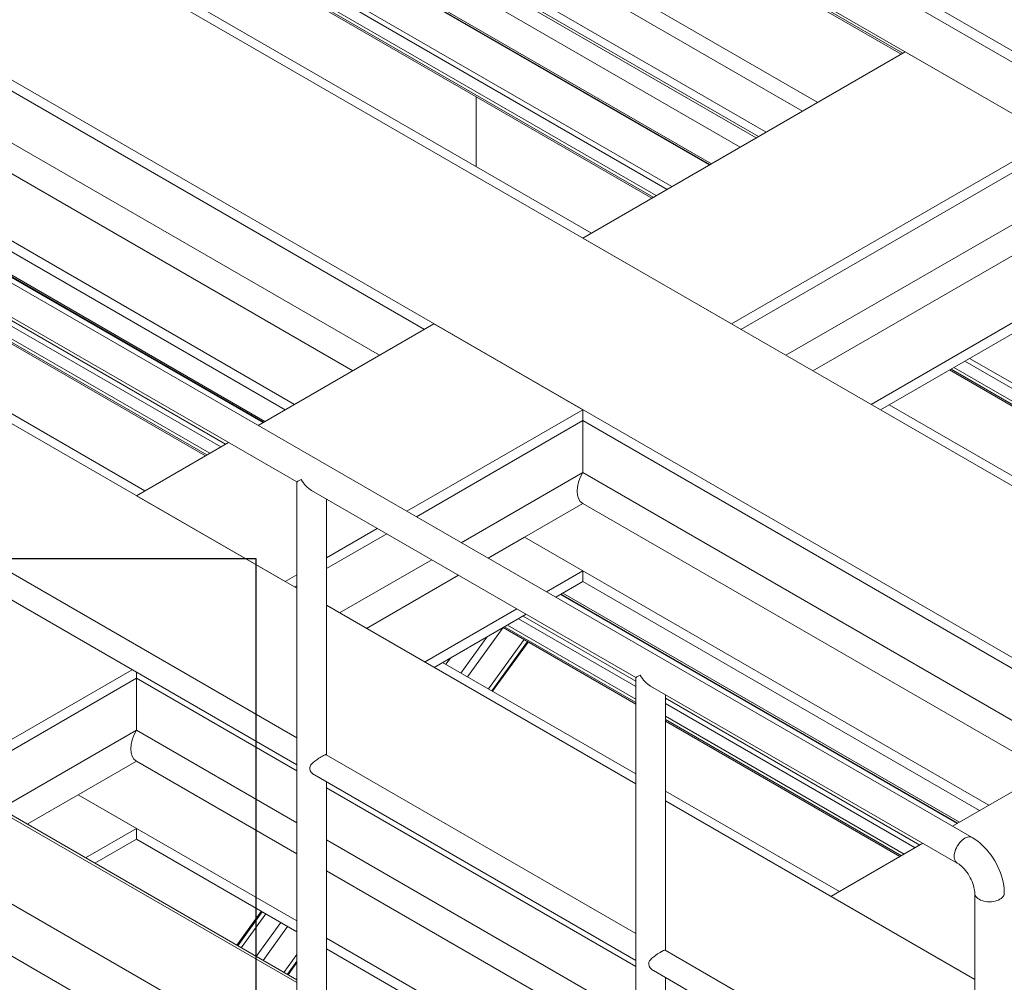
# Model space of a CAD drawing. Header units: millimetres. Extents: x 525 to 29324, y 175 to 20618.
# Tile 489 of 588: x 21657 to 23061, y 13502 to 14875. Entities that reach past the tile are written whole.
import ezdxf

# ---------------------------------------------------------------- set-up
doc = ezdxf.new("R2010")
doc.units = ezdxf.units.MM
doc.linetypes.add('SLD-Continua', pattern=[0])
doc.layers.add('COTAS', color=1, linetype='SLD-Continua')

msp = doc.modelspace()

# ---------------------------------------------------------------- linework, layer by layer
at = {"color": 7, "linetype": 'SLD-Continua', "lineweight": 18, "ltscale": 35}
for p, q in [((20352.8, 16399.8), (24054.2, 14263.5)), ((20352.8, 16399.8), (24054.2, 14263.5)), ((20352.8, 16399.8), (24054.2, 14263.5)), ((20352.8, 16399.8), (24054.2, 14263.5)), ((20352.8, 16399.8), (24054.2, 14263.5)), ((20352.8, 16399.8), (24054.2, 14263.5)), ((20352.8, 16399.8), (24054.2, 14263.5)), ((20352.8, 16399.8), (24054.2, 14263.5)), ((24040, 14255.4), (20338.7, 16391.6)), ((24040, 14255.4), (20338.7, 16391.6)), ((24040, 14255.4), (20338.7, 16391.6)), ((24040, 14255.4), (20338.7, 16391.6)), ((24040, 14255.4), (20338.7, 16391.6)), ((23976.4, 14218.7), (20275, 16354.9)), ((23976.4, 14218.7), (20275, 16354.9)), ((23976.4, 14218.7), (20275, 16354.9)), ((23976.4, 14218.7), (20275, 16354.9)), ((23976.4, 14218.7), (20275, 16354.9)), ((23616.2, 13896), (19815.4, 16089.6)), ((23616.2, 13896), (19815.4, 16089.6)), ((23616.2, 13896), (19815.4, 16089.6)), ((23616.2, 13896), (19815.4, 16089.6)), ((23616.2, 13896), (19815.4, 16089.6)), ((23262.7, 13855.2), (19603.3, 15967.2)), ((23262.7, 13855.2), (19603.3, 15967.2)), ((23262.7, 13855.2), (19603.3, 15967.2)), ((23262.7, 13855.2), (19603.3, 15967.2)), ((23262.7, 13855.2), (19603.3, 15967.2)), ((22916.3, 14826.7), (22141.8, 15273.7)), ((22916.3, 14826.7), (22141.8, 15273.7)), ((22916.3, 14826.7), (22141.8, 15273.7)), ((22916.3, 14826.7), (22141.8, 15273.7)), ((22916.3, 14826.7), (22141.8, 15273.7)), ((22141.8, 15271), (22914, 14825.4)), ((22141.8, 15271), (22914, 14825.4)), ((22141.8, 15271), (22914, 14825.4)), ((22141.8, 15271), (22914, 14825.4)), ((22141.8, 15271), (22914, 14825.4)), ((22795, 14756.7), (22105.2, 15154.8)), ((22795, 14756.7), (22105.2, 15154.8)), ((22795, 14756.7), (22105.2, 15154.8)), ((22795, 14756.7), (22105.2, 15154.8)), ((22795, 14756.7), (22105.2, 15154.8)), ((22773.3, 14744.2), (22195, 15078)), ((22773.3, 14744.2), (22195, 15078)), ((22773.3, 14744.2), (22195, 15078)), ((22773.3, 14744.2), (22195, 15078)), ((22773.3, 14744.2), (22195, 15078)), ((22710.6, 14708), (22141.8, 15036.3)), ((22710.6, 14708), (22141.8, 15036.3)), ((22710.6, 14708), (22141.8, 15036.3)), ((22710.6, 14708), (22141.8, 15036.3)), ((22710.6, 14708), (22141.8, 15036.3)), ((22721.4, 14714.2), (22147, 15045.8)), ((22721.4, 14714.2), (22147, 15045.8)), ((22721.4, 14714.2), (22147, 15045.8)), ((22721.4, 14714.2), (22147, 15045.8)), ((22721.4, 14714.2), (22147, 15045.8)), ((22684.3, 14692.8), (22118.8, 15019.3)), ((22684.3, 14692.8), (22118.8, 15019.3)), ((22684.3, 14692.8), (22118.8, 15019.3)), ((22684.3, 14692.8), (22118.8, 15019.3)), ((22684.3, 14692.8), (22118.8, 15019.3)), ((22707.3, 14706.1), (22141.8, 15032.5)), ((22707.3, 14706.1), (22141.8, 15032.5)), ((22707.3, 14706.1), (22141.8, 15032.5)), ((22707.3, 14706.1), (22141.8, 15032.5)), ((22707.3, 14706.1), (22141.8, 15032.5)), ((22074.8, 14993.9), (22640.3, 14667.4)), ((22074.8, 14993.9), (22640.3, 14667.4)), ((22074.8, 14993.9), (22640.3, 14667.4)), ((22074.8, 14993.9), (22640.3, 14667.4)), ((22074.8, 14993.9), (22640.3, 14667.4)), ((22641.2, 14668), (22075.7, 14994.4)), ((22641.2, 14668), (22075.7, 14994.4)), ((22641.2, 14668), (22075.7, 14994.4)), ((22641.2, 14668), (22075.7, 14994.4)), ((22641.2, 14668), (22075.7, 14994.4)), ((22643.3, 14669.2), (22077.8, 14995.6)), ((22643.3, 14669.2), (22077.8, 14995.6)), ((22643.3, 14669.2), (22077.8, 14995.6)), ((22643.3, 14669.2), (22077.8, 14995.6)), ((22643.3, 14669.2), (22077.8, 14995.6)), ((22586.9, 14636.6), (22021.3, 14963)), ((22586.9, 14636.6), (22021.3, 14963)), ((22586.9, 14636.6), (22021.3, 14963)), ((22586.9, 14636.6), (22021.3, 14963)), ((22586.9, 14636.6), (22021.3, 14963)), ((22564.6, 14623.7), (21999, 14950.1)), ((22564.6, 14623.7), (21999, 14950.1)), ((22564.6, 14623.7), (21999, 14950.1)), ((22564.6, 14623.7), (21999, 14950.1)), ((22564.6, 14623.7), (21999, 14950.1)), ((22580.2, 14632.7), (22014.7, 14959.2)), ((22580.2, 14632.7), (22014.7, 14959.2)), ((22580.2, 14632.7), (22014.7, 14959.2)), ((22580.2, 14632.7), (22014.7, 14959.2)), ((22580.2, 14632.7), (22014.7, 14959.2)), ((22558.4, 14620.2), (21992.9, 14946.6)), ((22558.4, 14620.2), (21992.9, 14946.6)), ((22558.4, 14620.2), (21992.9, 14946.6)), ((22558.4, 14620.2), (21992.9, 14946.6)), ((22558.4, 14620.2), (21992.9, 14946.6)), ((22560.5, 14621.4), (21995, 14947.8)), ((22560.5, 14621.4), (21995, 14947.8)), ((22560.5, 14621.4), (21995, 14947.8)), ((22560.5, 14621.4), (21995, 14947.8)), ((22560.5, 14621.4), (21995, 14947.8)), ((22472.2, 14570.4), (21906.6, 14896.8)), ((22472.2, 14570.4), (21906.6, 14896.8)), ((22472.2, 14570.4), (21906.6, 14896.8)), ((22472.2, 14570.4), (21906.6, 14896.8)), ((22472.2, 14570.4), (21906.6, 14896.8)), ((22234.4, 14433.1), (21470, 14874.3)), ((22234.4, 14433.1), (21470, 14874.3)), ((22234.4, 14433.1), (21470, 14874.3)), ((22234.4, 14433.1), (21470, 14874.3)), ((22234.4, 14433.1), (21470, 14874.3)), ((22460, 14563.3), (22919.6, 14828.6)), ((22460, 14563.3), (22919.6, 14828.6)), ((22460, 14563.3), (22919.6, 14828.6)), ((22460, 14563.3), (22919.6, 14828.6)), ((22460, 14563.3), (22919.6, 14828.6)), ((23131.7, 14706.2), (22919.6, 14828.6)), ((23131.7, 14706.2), (22919.6, 14828.6)), ((23131.7, 14706.2), (22919.6, 14828.6)), ((23131.7, 14706.2), (22919.6, 14828.6)), ((23131.7, 14706.2), (22919.6, 14828.6)), ((22170.3, 14396.2), (21470, 14800.3)), ((22170.3, 14396.2), (21470, 14800.3)), ((22170.3, 14396.2), (21470, 14800.3)), ((22170.3, 14396.2), (21470, 14800.3)), ((22170.3, 14396.2), (21470, 14800.3)), ((22132.1, 14374.1), (21470, 14756.2)), ((22132.1, 14374.1), (21470, 14756.2)), ((22132.1, 14374.1), (21470, 14756.2)), ((22132.1, 14374.1), (21470, 14756.2)), ((22132.1, 14374.1), (21470, 14756.2)), ((22307.9, 14764.8), (22307.9, 14665.2)), ((22049, 14326.2), (21386.9, 14708.3)), ((22049, 14326.2), (21386.9, 14708.3)), ((22049, 14326.2), (21386.9, 14708.3)), ((22049, 14326.2), (21386.9, 14708.3)), ((22049, 14326.2), (21386.9, 14708.3)), ((22672.1, 14440.9), (23131.7, 14706.2)), ((22672.1, 14440.9), (23131.7, 14706.2)), ((22672.1, 14440.9), (23131.7, 14706.2)), ((22672.1, 14440.9), (23131.7, 14706.2)), ((22672.1, 14440.9), (23131.7, 14706.2)), ((22685.5, 14433.1), (23139.5, 14695.2)), ((22685.5, 14433.1), (23139.5, 14695.2)), ((22685.5, 14433.1), (23139.5, 14695.2)), ((22685.5, 14433.1), (23139.5, 14695.2)), ((22685.5, 14433.1), (23139.5, 14695.2)), ((22035.6, 14318.4), (21470, 14644.8)), ((22035.6, 14318.4), (21470, 14644.8)), ((22035.6, 14318.4), (21470, 14644.8)), ((22035.6, 14318.4), (21470, 14644.8)), ((22035.6, 14318.4), (21470, 14644.8)), ((21438.4, 14626.6), (22003.9, 14300.1)), ((21438.4, 14626.6), (22003.9, 14300.1)), ((21438.4, 14626.6), (22003.9, 14300.1)), ((21438.4, 14626.6), (22003.9, 14300.1)), ((21438.4, 14626.6), (22003.9, 14300.1)), ((22004.8, 14300.7), (21439.3, 14627.1)), ((22004.8, 14300.7), (21439.3, 14627.1)), ((22004.8, 14300.7), (21439.3, 14627.1)), ((22004.8, 14300.7), (21439.3, 14627.1)), ((22004.8, 14300.7), (21439.3, 14627.1)), ((22006.9, 14301.9), (21441.4, 14628.3)), ((22006.9, 14301.9), (21441.4, 14628.3)), ((22006.9, 14301.9), (21441.4, 14628.3)), ((22006.9, 14301.9), (21441.4, 14628.3)), ((22006.9, 14301.9), (21441.4, 14628.3)), ((22749.6, 14396.2), (23093.2, 14594.4)), ((22749.6, 14396.2), (23093.2, 14594.4)), ((22749.6, 14396.2), (23093.2, 14594.4)), ((22749.6, 14396.2), (23093.2, 14594.4)), ((22749.6, 14396.2), (23093.2, 14594.4)), ((22672.1, 14440.9), (22460, 14563.3)), ((22672.1, 14440.9), (22460, 14563.3)), ((22672.1, 14440.9), (22460, 14563.3)), ((22672.1, 14440.9), (22460, 14563.3)), ((22672.1, 14440.9), (22460, 14563.3)), ((22787.8, 14374.1), (23102.5, 14555.7)), ((22787.8, 14374.1), (23102.5, 14555.7)), ((22787.8, 14374.1), (23102.5, 14555.7)), ((22787.8, 14374.1), (23102.5, 14555.7)), ((22787.8, 14374.1), (23102.5, 14555.7)), ((23015, 13708.7), (21636.1, 14504.5)), ((22870.9, 14326.2), (23185.6, 14507.8)), ((22870.9, 14326.2), (23185.6, 14507.8)), ((22870.9, 14326.2), (23185.6, 14507.8)), ((22870.9, 14326.2), (23185.6, 14507.8)), ((22870.9, 14326.2), (23185.6, 14507.8)), ((21950.5, 14269.3), (21611.3, 14465.1)), ((21950.5, 14269.3), (21611.3, 14465.1)), ((21950.5, 14269.3), (21611.3, 14465.1)), ((21950.5, 14269.3), (21611.3, 14465.1)), ((21950.5, 14269.3), (21611.3, 14465.1)), ((21943.8, 14265.5), (21611.3, 14457.4)), ((21943.8, 14265.5), (21611.3, 14457.4)), ((21943.8, 14265.5), (21611.3, 14457.4)), ((21943.8, 14265.5), (21611.3, 14457.4)), ((21943.8, 14265.5), (21611.3, 14457.4)), ((21615, 14468), (22052.3, 14215.6)), ((22884.3, 14318.4), (23131.7, 14461.2)), ((22884.3, 14318.4), (23131.7, 14461.2)), ((22884.3, 14318.4), (23131.7, 14461.2)), ((22884.3, 14318.4), (23131.7, 14461.2)), ((22884.3, 14318.4), (23131.7, 14461.2)), ((21928.2, 14256.4), (21611.3, 14439.3)), ((21928.2, 14256.4), (21611.3, 14439.3)), ((21928.2, 14256.4), (21611.3, 14439.3)), ((21928.2, 14256.4), (21611.3, 14439.3)), ((21928.2, 14256.4), (21611.3, 14439.3)), ((21924.1, 14254.1), (21611.3, 14434.6)), ((21924.1, 14254.1), (21611.3, 14434.6)), ((21924.1, 14254.1), (21611.3, 14434.6)), ((21924.1, 14254.1), (21611.3, 14434.6)), ((21924.1, 14254.1), (21611.3, 14434.6)), ((21922, 14252.9), (21611.3, 14432.2)), ((21922, 14252.9), (21611.3, 14432.2)), ((21922, 14252.9), (21611.3, 14432.2)), ((21922, 14252.9), (21611.3, 14432.2)), ((21922, 14252.9), (21611.3, 14432.2)), ((21997.1, 14296.2), (22247.8, 14440.9)), ((21997.1, 14296.2), (22247.8, 14440.9)), ((21997.1, 14296.2), (22247.8, 14440.9)), ((21997.1, 14296.2), (22247.8, 14440.9)), ((21997.1, 14296.2), (22247.8, 14440.9)), ((22460, 14318.5), (22247.8, 14440.9)), ((22460, 14318.5), (22247.8, 14440.9)), ((22460, 14318.5), (22247.8, 14440.9)), ((22460, 14318.5), (22247.8, 14440.9)), ((22460, 14318.5), (22247.8, 14440.9)), ((23570.2, 14061.4), (23004.6, 14387.8)), ((23570.2, 14061.4), (23004.6, 14387.8)), ((23570.2, 14061.4), (23004.6, 14387.8)), ((23570.2, 14061.4), (23004.6, 14387.8)), ((23570.2, 14061.4), (23004.6, 14387.8)), ((23576.9, 14065.3), (23011.3, 14391.7)), ((23576.9, 14065.3), (23011.3, 14391.7)), ((23576.9, 14065.3), (23011.3, 14391.7)), ((23576.9, 14065.3), (23011.3, 14391.7)), ((23576.9, 14065.3), (23011.3, 14391.7)), ((23548.4, 14048.8), (22982.8, 14375.2)), ((23548.4, 14048.8), (22982.8, 14375.2)), ((23548.4, 14048.8), (22982.8, 14375.2)), ((23548.4, 14048.8), (22982.8, 14375.2)), ((23548.4, 14048.8), (22982.8, 14375.2)), ((23550.5, 14050), (22984.9, 14376.5)), ((23550.5, 14050), (22984.9, 14376.5)), ((23550.5, 14050), (22984.9, 14376.5)), ((23550.5, 14050), (22984.9, 14376.5)), ((23550.5, 14050), (22984.9, 14376.5)), ((23554.5, 14052.4), (22989, 14378.8)), ((23554.5, 14052.4), (22989, 14378.8)), ((23554.5, 14052.4), (22989, 14378.8)), ((23554.5, 14052.4), (22989, 14378.8)), ((23554.5, 14052.4), (22989, 14378.8)), ((21835.8, 14203.1), (21611.3, 14332.7)), ((21835.8, 14203.1), (21611.3, 14332.7)), ((21835.8, 14203.1), (21611.3, 14332.7)), ((21835.8, 14203.1), (21611.3, 14332.7)), ((21835.8, 14203.1), (21611.3, 14332.7)), ((22052.3, 14064), (21611.3, 14318.5)), ((22052.3, 14064), (21611.3, 14318.5)), ((22052.3, 14064), (21611.3, 14318.5)), ((22052.3, 14064), (21611.3, 14318.5)), ((22052.3, 14064), (21611.3, 14318.5)), ((22209.2, 14173.8), (22460, 14318.5)), ((22209.2, 14173.8), (22460, 14318.5)), ((22209.2, 14173.8), (22460, 14318.5)), ((22209.2, 14173.8), (22460, 14318.5)), ((22209.2, 14173.8), (22460, 14318.5)), ((22460, 14318.5), (22460, 14303)), ((22460, 14318.5), (22460, 14303)), ((22460, 14318.5), (22460, 14303)), ((22460, 14318.5), (22460, 14303)), ((22460, 14318.5), (22460, 14303)), ((23462.2, 13999.1), (22896.6, 14325.5)), ((23462.2, 13999.1), (22896.6, 14325.5)), ((23462.2, 13999.1), (22896.6, 14325.5)), ((23462.2, 13999.1), (22896.6, 14325.5)), ((23462.2, 13999.1), (22896.6, 14325.5)), ((22222.7, 14166), (22460, 14303)), ((22222.7, 14166), (22460, 14303)), ((22222.7, 14166), (22460, 14303)), ((22222.7, 14166), (22460, 14303)), ((22222.7, 14166), (22460, 14303)), ((23224.3, 13861.8), (22460, 14303)), ((23224.3, 13861.8), (22460, 14303)), ((23224.3, 13861.8), (22460, 14303)), ((23224.3, 13861.8), (22460, 14303)), ((23224.3, 13861.8), (22460, 14303)), ((22460, 14303), (22460, 14229)), ((22460, 14303), (22460, 14229)), ((22460, 14303), (22460, 14229)), ((22460, 14303), (22460, 14229)), ((22460, 14303), (22460, 14229)), ((21823.6, 14196), (21954.9, 14271.9)), ((21823.6, 14196), (21954.9, 14271.9)), ((21823.6, 14196), (21954.9, 14271.9)), ((21823.6, 14196), (21954.9, 14271.9)), ((21823.6, 14196), (21954.9, 14271.9)), ((22286.7, 14129), (22460, 14229)), ((22286.7, 14129), (22460, 14229)), ((22286.7, 14129), (22460, 14229)), ((22286.7, 14129), (22460, 14229)), ((22286.7, 14129), (22460, 14229)), ((23160.2, 13824.8), (22460, 14229)), ((23160.2, 13824.8), (22460, 14229)), ((23160.2, 13824.8), (22460, 14229)), ((23160.2, 13824.8), (22460, 14229)), ((23160.2, 13824.8), (22460, 14229)), ((22052.3, 14215.6), (22052.3, 13825)), ((22035.7, 14073.6), (21823.6, 14196)), ((22035.7, 14073.6), (21823.6, 14196)), ((22035.7, 14073.6), (21823.6, 14196)), ((22035.7, 14073.6), (21823.6, 14196)), ((22035.7, 14073.6), (21823.6, 14196)), ((22073.4, 14203.5), (22535.5, 13936.8)), ((22094.5, 13826.6), (22094.5, 14191.3)), ((22460, 14184.9), (22376.9, 14136.9)), ((22460, 14184.9), (22376.9, 14136.9)), ((22460, 14184.9), (22376.9, 14136.9)), ((22460, 14184.9), (22376.9, 14136.9)), ((22460, 14184.9), (22376.9, 14136.9)), ((23122.1, 13802.8), (22460, 14184.9)), ((23122.1, 13802.8), (22460, 14184.9)), ((23122.1, 13802.8), (22460, 14184.9)), ((23122.1, 13802.8), (22460, 14184.9)), ((23122.1, 13802.8), (22460, 14184.9)), ((22094.5, 14107.5), (22167, 14149.4)), ((22094.5, 14107.5), (22167, 14149.4)), ((22094.5, 14107.5), (22167, 14149.4)), ((22094.5, 14107.5), (22167, 14149.4)), ((22094.5, 14107.5), (22167, 14149.4)), ((22094.5, 14092), (22180.5, 14141.7)), ((22094.5, 14092), (22180.5, 14141.7)), ((22094.5, 14092), (22180.5, 14141.7)), ((22094.5, 14092), (22180.5, 14141.7)), ((22094.5, 14092), (22180.5, 14141.7)), ((22324.9, 14107), (22376.9, 14136.9)), ((22324.9, 14107), (22376.9, 14136.9)), ((22324.9, 14107), (22376.9, 14136.9)), ((22324.9, 14107), (22376.9, 14136.9)), ((22324.9, 14107), (22376.9, 14136.9)), ((23039, 13754.8), (22376.9, 14136.9)), ((23039, 13754.8), (22376.9, 14136.9)), ((23039, 13754.8), (22376.9, 14136.9)), ((23039, 13754.8), (22376.9, 14136.9)), ((23039, 13754.8), (22376.9, 14136.9)), ((22460, 14089), (22376.9, 14136.9)), ((22460, 14089), (22376.9, 14136.9)), ((22460, 14089), (22376.9, 14136.9)), ((22460, 14089), (22376.9, 14136.9)), ((22460, 14089), (22376.9, 14136.9)), ((22052.3, 13850.9), (21610.9, 14105.7)), ((22113.2, 14028.9), (22244.6, 14104.7)), ((22113.2, 14028.9), (22244.6, 14104.7)), ((22113.2, 14028.9), (22244.6, 14104.7)), ((22113.2, 14028.9), (22244.6, 14104.7)), ((22113.2, 14028.9), (22244.6, 14104.7)), ((22035.7, 14073.6), (22052.3, 14083.2)), ((22035.7, 14073.6), (22052.3, 14083.2)), ((22035.7, 14073.6), (22052.3, 14083.2)), ((22035.7, 14073.6), (22052.3, 14083.2)), ((22035.7, 14073.6), (22052.3, 14083.2)), ((22151.4, 14006.8), (22282.8, 14082.6)), ((22151.4, 14006.8), (22282.8, 14082.6)), ((22151.4, 14006.8), (22282.8, 14082.6)), ((22151.4, 14006.8), (22282.8, 14082.6)), ((22151.4, 14006.8), (22282.8, 14082.6)), ((22408, 14059), (22460, 14089)), ((22408, 14059), (22460, 14089)), ((22408, 14059), (22460, 14089)), ((22408, 14059), (22460, 14089)), ((22408, 14059), (22460, 14089)), ((22460, 14089), (22460, 14073.5)), ((22460, 14089), (22460, 14073.5)), ((22460, 14089), (22460, 14073.5)), ((22460, 14089), (22460, 14073.5)), ((22460, 14089), (22460, 14073.5)), ((21594.2, 14076.8), (22052.3, 13812.4)), ((22049.1, 14065.9), (22052.3, 14067.7)), ((22049.1, 14065.9), (22052.3, 14067.7)), ((22049.1, 14065.9), (22052.3, 14067.7)), ((22049.1, 14065.9), (22052.3, 14067.7)), ((22049.1, 14065.9), (22052.3, 14067.7)), ((22421.5, 14051.3), (22460, 14073.5)), ((22421.5, 14051.3), (22460, 14073.5)), ((22421.5, 14051.3), (22460, 14073.5)), ((22421.5, 14051.3), (22460, 14073.5)), ((22421.5, 14051.3), (22460, 14073.5)), ((23025.5, 13747.1), (22460, 14073.5)), ((23025.5, 13747.1), (22460, 14073.5)), ((23025.5, 13747.1), (22460, 14073.5)), ((23025.5, 13747.1), (22460, 14073.5)), ((23025.5, 13747.1), (22460, 14073.5)), ((22428.3, 14055.2), (22993.9, 13728.8)), ((22428.3, 14055.2), (22993.9, 13728.8)), ((22428.3, 14055.2), (22993.9, 13728.8)), ((22428.3, 14055.2), (22993.9, 13728.8)), ((22428.3, 14055.2), (22993.9, 13728.8)), ((22994.8, 13729.3), (22429.2, 14055.7)), ((22994.8, 13729.3), (22429.2, 14055.7)), ((22994.8, 13729.3), (22429.2, 14055.7)), ((22994.8, 13729.3), (22429.2, 14055.7)), ((22994.8, 13729.3), (22429.2, 14055.7)), ((22996.9, 13730.5), (22431.3, 14057)), ((22996.9, 13730.5), (22431.3, 14057)), ((22996.9, 13730.5), (22431.3, 14057)), ((22996.9, 13730.5), (22431.3, 14057)), ((22996.9, 13730.5), (22431.3, 14057)), ((22535.5, 13785.1), (22094.5, 14039.7)), ((22535.5, 13785.1), (22094.5, 14039.7)), ((22535.5, 13785.1), (22094.5, 14039.7)), ((22535.5, 13785.1), (22094.5, 14039.7)), ((22535.5, 13785.1), (22094.5, 14039.7)), ((22234.5, 13958.9), (22365.8, 14034.7)), ((22234.5, 13958.9), (22365.8, 14034.7)), ((22234.5, 13958.9), (22365.8, 14034.7)), ((22234.5, 13958.9), (22365.8, 14034.7)), ((22234.5, 13958.9), (22365.8, 14034.7)), ((22247.9, 13951.1), (22379.3, 14026.9)), ((22247.9, 13951.1), (22379.3, 14026.9)), ((22247.9, 13951.1), (22379.3, 14026.9)), ((22247.9, 13951.1), (22379.3, 14026.9)), ((22247.9, 13951.1), (22379.3, 14026.9)), ((22535.5, 13931.7), (22374.9, 14024.4)), ((22535.5, 13931.7), (22374.9, 14024.4)), ((22535.5, 13931.7), (22374.9, 14024.4)), ((22535.5, 13931.7), (22374.9, 14024.4)), ((22535.5, 13931.7), (22374.9, 14024.4)), ((22535.5, 13901.2), (22348.5, 14009.2)), ((22535.5, 13901.2), (22348.5, 14009.2)), ((22535.5, 13901.2), (22348.5, 14009.2)), ((22535.5, 13901.2), (22348.5, 14009.2)), ((22535.5, 13901.2), (22348.5, 14009.2)), ((22535.5, 13905.9), (22352.6, 14011.5)), ((22535.5, 13905.9), (22352.6, 14011.5)), ((22535.5, 13905.9), (22352.6, 14011.5)), ((22535.5, 13905.9), (22352.6, 14011.5)), ((22535.5, 13905.9), (22352.6, 14011.5)), ((22535.5, 13924), (22368.2, 14020.5)), ((22535.5, 13924), (22368.2, 14020.5)), ((22535.5, 13924), (22368.2, 14020.5)), ((22535.5, 13924), (22368.2, 14020.5)), ((22535.5, 13924), (22368.2, 14020.5)), ((22286.1, 13943.2), (22323.1, 13994.5)), ((22286.1, 13943.2), (22323.1, 13994.5)), ((22286.1, 13943.2), (22323.1, 13994.5)), ((22295.8, 13937.6), (22346.5, 14007.9)), ((22295.8, 13937.6), (22346.5, 14007.9)), ((22295.8, 13937.6), (22346.5, 14007.9)), ((22535.5, 13898.8), (22346.4, 14008)), ((22535.5, 13898.8), (22346.4, 14008)), ((22535.5, 13898.8), (22346.4, 14008)), ((22535.5, 13898.8), (22346.4, 14008)), ((22535.5, 13898.8), (22346.4, 14008)), ((22325.5, 13920.5), (22376.2, 13990.8)), ((22325.5, 13920.5), (22376.2, 13990.8)), ((22325.5, 13920.5), (22376.2, 13990.8)), ((22330.4, 13917.7), (22381.1, 13988)), ((22330.4, 13917.7), (22381.1, 13988)), ((22330.4, 13917.7), (22381.1, 13988)), ((22331.4, 13917.1), (22382.1, 13987.4)), ((22331.4, 13917.1), (22382.1, 13987.4)), ((22331.4, 13917.1), (22382.1, 13987.4)), ((22535.5, 13799.3), (22260.2, 13958.2)), ((22535.5, 13799.3), (22260.2, 13958.2)), ((22535.5, 13799.3), (22260.2, 13958.2)), ((22535.5, 13799.3), (22260.2, 13958.2)), ((22535.5, 13799.3), (22260.2, 13958.2)), ((22264.8, 13955.6), (22271.3, 13964.6)), ((22264.8, 13955.6), (22271.3, 13964.6)), ((22264.8, 13955.6), (22271.3, 13964.6)), ((21611.3, 13828.7), (21817.7, 13947.8)), ((21611.3, 13828.7), (21817.7, 13947.8)), ((21611.3, 13828.7), (21817.7, 13947.8)), ((21611.3, 13828.7), (21817.7, 13947.8)), ((21611.3, 13828.7), (21817.7, 13947.8)), ((21823.6, 13944.4), (21823.6, 13935.7)), ((21823.6, 13944.4), (21823.6, 13935.7)), ((21823.6, 13944.4), (21823.6, 13935.7)), ((21823.6, 13944.4), (21823.6, 13935.7)), ((21823.6, 13944.4), (21823.6, 13935.7)), ((21611.3, 13813.2), (21823.6, 13935.7)), ((21611.3, 13813.2), (21823.6, 13935.7)), ((21611.3, 13813.2), (21823.6, 13935.7)), ((21611.3, 13813.2), (21823.6, 13935.7)), ((21611.3, 13813.2), (21823.6, 13935.7)), ((22052.3, 13803.6), (21823.6, 13935.7)), ((22052.3, 13803.6), (21823.6, 13935.7)), ((22052.3, 13803.6), (21823.6, 13935.7)), ((22052.3, 13803.6), (21823.6, 13935.7)), ((22052.3, 13803.6), (21823.6, 13935.7)), ((21823.6, 13935.7), (21823.6, 13861.7)), ((21823.6, 13935.7), (21823.6, 13861.7)), ((21823.6, 13935.7), (21823.6, 13861.7)), ((21823.6, 13935.7), (21823.6, 13861.7)), ((21823.6, 13935.7), (21823.6, 13861.7)), ((22535.5, 13936.8), (22535.5, 13546.1)), ((22556.6, 13924.6), (22993.9, 13672.2)), ((22577.7, 13547.7), (22577.7, 13912.4)), ((22940.5, 13698), (22577.7, 13907.3)), ((22940.5, 13698), (22577.7, 13907.3)), ((22940.5, 13698), (22577.7, 13907.3)), ((22940.5, 13698), (22577.7, 13907.3)), ((22940.5, 13698), (22577.7, 13907.3)), ((22933.8, 13694.1), (22577.7, 13899.6)), ((22933.8, 13694.1), (22577.7, 13899.6)), ((22933.8, 13694.1), (22577.7, 13899.6)), ((22933.8, 13694.1), (22577.7, 13899.6)), ((22933.8, 13694.1), (22577.7, 13899.6)), ((22918.1, 13685.1), (22577.7, 13881.6)), ((22918.1, 13685.1), (22577.7, 13881.6)), ((22918.1, 13685.1), (22577.7, 13881.6)), ((22918.1, 13685.1), (22577.7, 13881.6)), ((22918.1, 13685.1), (22577.7, 13881.6)), ((22914.1, 13682.7), (22577.7, 13876.9)), ((22914.1, 13682.7), (22577.7, 13876.9)), ((22914.1, 13682.7), (22577.7, 13876.9)), ((22914.1, 13682.7), (22577.7, 13876.9)), ((22914.1, 13682.7), (22577.7, 13876.9)), ((22912, 13681.5), (22577.7, 13874.5)), ((22912, 13681.5), (22577.7, 13874.5)), ((22912, 13681.5), (22577.7, 13874.5)), ((22912, 13681.5), (22577.7, 13874.5)), ((22912, 13681.5), (22577.7, 13874.5)), ((22987, 13724.8), (23237.8, 13869.6)), ((22987, 13724.8), (23237.8, 13869.6)), ((22987, 13724.8), (23237.8, 13869.6)), ((22987, 13724.8), (23237.8, 13869.6)), ((22987, 13724.8), (23237.8, 13869.6)), ((21629.7, 13749.8), (21823.6, 13861.7)), ((21629.7, 13749.8), (21823.6, 13861.7)), ((21629.7, 13749.8), (21823.6, 13861.7)), ((21629.7, 13749.8), (21823.6, 13861.7)), ((21629.7, 13749.8), (21823.6, 13861.7)), ((22052.3, 13729.7), (21823.6, 13861.7)), ((22052.3, 13729.7), (21823.6, 13861.7)), ((22052.3, 13729.7), (21823.6, 13861.7)), ((22052.3, 13729.7), (21823.6, 13861.7)), ((22052.3, 13729.7), (21823.6, 13861.7)), ((22535.5, 13572.1), (22094.1, 13826.8)), ((21823.6, 13817.6), (21740.5, 13769.7)), ((21823.6, 13817.6), (21740.5, 13769.7)), ((21823.6, 13817.6), (21740.5, 13769.7)), ((21823.6, 13817.6), (21740.5, 13769.7)), ((21823.6, 13817.6), (21740.5, 13769.7)), ((22052.3, 13685.6), (21823.6, 13817.6)), ((22052.3, 13685.6), (21823.6, 13817.6)), ((22052.3, 13685.6), (21823.6, 13817.6)), ((22052.3, 13685.6), (21823.6, 13817.6)), ((22052.3, 13685.6), (21823.6, 13817.6)), ((22052.3, 13813.3), (22052.3, 13342.6)), ((22077.4, 13797.9), (22535.5, 13533.5)), ((22094.5, 13342.6), (22094.5, 13788)), ((21667.9, 13727.8), (21740.5, 13769.7)), ((21667.9, 13727.8), (21740.5, 13769.7)), ((21667.9, 13727.8), (21740.5, 13769.7)), ((21667.9, 13727.8), (21740.5, 13769.7)), ((21667.9, 13727.8), (21740.5, 13769.7)), ((22052.3, 13589.7), (21740.5, 13769.7)), ((22052.3, 13589.7), (21740.5, 13769.7)), ((22052.3, 13589.7), (21740.5, 13769.7)), ((22052.3, 13589.7), (21740.5, 13769.7)), ((22052.3, 13589.7), (21740.5, 13769.7)), ((21823.6, 13721.7), (21740.5, 13769.7)), ((21823.6, 13721.7), (21740.5, 13769.7)), ((21823.6, 13721.7), (21740.5, 13769.7)), ((21823.6, 13721.7), (21740.5, 13769.7)), ((21823.6, 13721.7), (21740.5, 13769.7)), ((22535.5, 13524.8), (22094.5, 13779.3)), ((22535.5, 13524.8), (22094.5, 13779.3)), ((22535.5, 13524.8), (22094.5, 13779.3)), ((22535.5, 13524.8), (22094.5, 13779.3)), ((22535.5, 13524.8), (22094.5, 13779.3)), ((22825.8, 13631.8), (22577.7, 13775)), ((22825.8, 13631.8), (22577.7, 13775)), ((22825.8, 13631.8), (22577.7, 13775)), ((22825.8, 13631.8), (22577.7, 13775)), ((22825.8, 13631.8), (22577.7, 13775)), ((21611.3, 13760.4), (22052.3, 13505.9)), ((21611.3, 13756.3), (22052.3, 13501.8)), ((23018.7, 13506.3), (22577.7, 13760.8)), ((23018.7, 13506.3), (22577.7, 13760.8)), ((23018.7, 13506.3), (22577.7, 13760.8)), ((23018.7, 13506.3), (22577.7, 13760.8)), ((23018.7, 13506.3), (22577.7, 13760.8)), ((21751, 13679.8), (21823.6, 13721.7)), ((21751, 13679.8), (21823.6, 13721.7)), ((21751, 13679.8), (21823.6, 13721.7)), ((21751, 13679.8), (21823.6, 13721.7)), ((21751, 13679.8), (21823.6, 13721.7)), ((21823.6, 13721.7), (21823.6, 13706.2)), ((21823.6, 13721.7), (21823.6, 13706.2)), ((21823.6, 13721.7), (21823.6, 13706.2)), ((21823.6, 13721.7), (21823.6, 13706.2)), ((21823.6, 13721.7), (21823.6, 13706.2)), ((21764.4, 13672), (21823.6, 13706.2)), ((21764.4, 13672), (21823.6, 13706.2)), ((21764.4, 13672), (21823.6, 13706.2)), ((21764.4, 13672), (21823.6, 13706.2)), ((21764.4, 13672), (21823.6, 13706.2)), ((22052.3, 13574.2), (21823.6, 13706.2)), ((22052.3, 13574.2), (21823.6, 13706.2)), ((22052.3, 13574.2), (21823.6, 13706.2)), ((22052.3, 13574.2), (21823.6, 13706.2)), ((22052.3, 13574.2), (21823.6, 13706.2)), ((22523.9, 13457.5), (22094.5, 13705.3)), ((22523.9, 13457.5), (22094.5, 13705.3)), ((22523.9, 13457.5), (22094.5, 13705.3)), ((22523.9, 13457.5), (22094.5, 13705.3)), ((22523.9, 13457.5), (22094.5, 13705.3)), ((22813.5, 13624.7), (22944.9, 13700.5)), ((22813.5, 13624.7), (22944.9, 13700.5)), ((22813.5, 13624.7), (22944.9, 13700.5)), ((22813.5, 13624.7), (22944.9, 13700.5)), ((22813.5, 13624.7), (22944.9, 13700.5)), ((22155.9, 13245.2), (21378.1, 13694.1)), ((22155.9, 13245.2), (21378.1, 13694.1)), ((22155.9, 13245.2), (21378.1, 13694.1)), ((22155.9, 13245.2), (21378.1, 13694.1)), ((22155.9, 13245.2), (21378.1, 13694.1)), ((22485.7, 13435.5), (22094.5, 13661.2)), ((22485.7, 13435.5), (22094.5, 13661.2)), ((22485.7, 13435.5), (22094.5, 13661.2)), ((22485.7, 13435.5), (22094.5, 13661.2)), ((22485.7, 13435.5), (22094.5, 13661.2)), ((22052.3, 13379.3), (21611.3, 13633.8)), ((23018.7, 13629.2), (23018.7, 13267.3)), ((23018.7, 13506.3), (22813.5, 13624.7)), ((23018.7, 13506.3), (22813.5, 13624.7)), ((23018.7, 13506.3), (22813.5, 13624.7)), ((23018.7, 13506.3), (22813.5, 13624.7)), ((23018.7, 13506.3), (22813.5, 13624.7)), ((21966.9, 13555.2), (22001.7, 13603.4)), ((21966.9, 13555.2), (22001.7, 13603.4)), ((21966.9, 13555.2), (22001.7, 13603.4)), ((21968.3, 13554.3), (22003.1, 13602.6)), ((21968.3, 13554.3), (22003.1, 13602.6)), ((21968.3, 13554.3), (22003.1, 13602.6)), ((21973.2, 13551.5), (22008, 13599.7)), ((21973.2, 13551.5), (22008, 13599.7)), ((21973.2, 13551.5), (22008, 13599.7)), ((21994.5, 13539.2), (22029.3, 13587.4)), ((21994.5, 13539.2), (22029.3, 13587.4)), ((21994.5, 13539.2), (22029.3, 13587.4)), ((22004.2, 13533.6), (22039, 13581.8)), ((22004.2, 13533.6), (22039, 13581.8)), ((22004.2, 13533.6), (22039, 13581.8)), ((22402.6, 13387.5), (22094.5, 13565.3)), ((22402.6, 13387.5), (22094.5, 13565.3)), ((22402.6, 13387.5), (22094.5, 13565.3)), ((22402.6, 13387.5), (22094.5, 13565.3)), ((22402.6, 13387.5), (22094.5, 13565.3)), ((22389.1, 13379.8), (22094.5, 13549.8)), ((22389.1, 13379.8), (22094.5, 13549.8)), ((22389.1, 13379.8), (22094.5, 13549.8)), ((22389.1, 13379.8), (22094.5, 13549.8)), ((22389.1, 13379.8), (22094.5, 13549.8)), ((23018.7, 13293.2), (22577.3, 13548)), ((22033.9, 13516.5), (22052.3, 13541.9)), ((22033.9, 13516.5), (22052.3, 13541.9)), ((22033.9, 13516.5), (22052.3, 13541.9)), ((22038.8, 13513.7), (22052.3, 13532.4)), ((22038.8, 13513.7), (22052.3, 13532.4)), ((22038.8, 13513.7), (22052.3, 13532.4)), ((22535.5, 13534.5), (22535.5, 13063.7)), ((22039.8, 13513.1), (22052.3, 13530.4)), ((22039.8, 13513.1), (22052.3, 13530.4)), ((22039.8, 13513.1), (22052.3, 13530.4)), ((22560.6, 13519), (23018.7, 13254.6)), ((22577.7, 13063.7), (22577.7, 13509.2))]:
    msp.add_line(p, q, dxfattribs=at)
at = {"color": 7, "linetype": 'SLD-Continua', "lineweight": 18, "ltscale": 35, "flags": 128}
for points in [[(22077.4, 13797.9), (22076.3, 13798.6), (22074.2, 13800.3), (22072.7, 13802), (22071.5, 13803.9), (22070.7, 13806.9), (22070.8, 13808.4), (22071.2, 13809.9), (22072, 13811.7), (22073.3, 13813.3), (22075.4, 13815.5), (22077.9, 13817.6), (22080.6, 13819.6), (22083.5, 13821.6), (22085.4, 13822.8), (22087.2, 13823.9), (22088.9, 13824.8), (22090.4, 13825.6), (22091.5, 13826.2), (22092.5, 13826.6), (22093.3, 13826.9), (22093.9, 13826.9), (22094.1, 13826.8)], [(23015, 13708.7), (23013.5, 13709.4), (23011.9, 13709.7), (23010.1, 13709.7), (23008.3, 13709.3), (23006.4, 13708.7), (23004.4, 13707.7), (23002.5, 13706.4), (23000.6, 13704.9), (22998.7, 13703.1), (22997, 13701.1), (22995.4, 13698.9), (22993.9, 13696.6), (22992.6, 13694.1), (22991.5, 13691.6), (22990.7, 13689.1), (22990, 13686.6), (22989.6, 13684.2), (22989.5, 13681.9), (22989.6, 13679.7), (22990, 13677.7), (22990.7, 13675.9), (22991.5, 13674.4), (22992.6, 13673.2), (22993.9, 13672.2), (22993.9, 13672.2)], [(23004.4, 13707.7), (23002.5, 13706.4), (23000.6, 13704.9), (22998.7, 13703.1), (22997, 13701.1), (22995.4, 13698.9), (22993.9, 13696.6), (22992.6, 13694.1), (22991.5, 13691.6), (22990.7, 13689.1), (22990, 13686.6), (22989.6, 13684.2), (22989.5, 13681.9), (22989.6, 13679.7), (22990, 13677.7), (22990.7, 13675.9), (22991.5, 13674.4), (22992.6, 13673.2), (22993.9, 13672.2), (22993.9, 13672.2)], [(23015, 13708.7), (23013.5, 13709.4), (23011.9, 13709.7), (23010.1, 13709.7), (23008.3, 13709.3), (23006.4, 13708.7), (23004.4, 13707.7)], [(23060.9, 13629.2), (23060.8, 13631.7), (23060.5, 13636.1), (23060, 13640.5), (23059.2, 13645), (23058.1, 13649.5), (23056.8, 13653.9), (23055.3, 13658.3), (23053.6, 13662.7), (23051.7, 13667), (23049.6, 13671.2), (23047.2, 13675.4), (23044.8, 13679.4), (23042.1, 13683.3), (23039.3, 13687.1), (23036.3, 13690.7), (23033.2, 13694.2), (23029.9, 13697.4), (23026.5, 13700.5), (23022.9, 13703.4), (23019.3, 13706), (23015.8, 13708.3), (23015, 13708.7)], [(22993.9, 13672.2), (22994.7, 13671.7), (22996.4, 13670.6), (22998.1, 13669.3), (23000, 13667.7), (23001.8, 13665.9), (23003.7, 13663.9), (23005.6, 13661.7), (23007.4, 13659.3), (23009.2, 13656.8), (23010.8, 13654.2), (23012.3, 13651.4), (23013.7, 13648.7), (23014.9, 13645.9), (23016, 13643.1), (23016.9, 13640.4), (23017.6, 13637.8), (23018.1, 13635.3), (23018.5, 13633), (23018.7, 13630.9), (23018.7, 13629.2)], [(23018.7, 13629.2), (23018.9, 13627.6), (23019.4, 13626.1), (23020.3, 13624.6), (23021.5, 13623.1), (23023.1, 13621.8), (23024.9, 13620.6), (23026.9, 13619.6), (23029.2, 13618.7), (23031.7, 13618), (23034.3, 13617.5), (23037, 13617.2), (23039.8, 13617.1), (23042.5, 13617.2), (23045.2, 13617.5), (23047.9, 13618), (23050.3, 13618.7), (23052.6, 13619.6), (23054.7, 13620.6), (23056.5, 13621.8), (23058, 13623.1), (23059.3, 13624.6), (23060.1, 13626.1), (23060.7, 13627.6), (23060.9, 13629.2)], [(23018.7, 13629.2), (23018.9, 13627.6), (23019.4, 13626.1), (23020.3, 13624.6), (23021.5, 13623.1), (23023.1, 13621.8), (23024.9, 13620.6), (23026.9, 13619.6), (23029.2, 13618.7), (23031.7, 13618), (23034.3, 13617.5), (23037, 13617.2), (23039.8, 13617.1), (23042.5, 13617.2), (23045.2, 13617.5), (23047.9, 13618), (23050.3, 13618.7), (23052.6, 13619.6), (23054.7, 13620.6)], [(23054.7, 13620.6), (23056.5, 13621.8), (23058, 13623.1), (23059.3, 13624.6), (23060.1, 13626.1), (23060.7, 13627.6), (23060.9, 13629.2)], [(22560.6, 13519.1), (22559.4, 13519.8), (22557.4, 13521.4), (22555.9, 13523.1), (22554.7, 13525.1), (22553.9, 13528.1), (22554, 13529.6), (22554.3, 13531), (22555.2, 13532.8), (22556.5, 13534.4), (22558.6, 13536.6), (22561.1, 13538.7), (22563.8, 13540.7), (22566.7, 13542.7), (22568.6, 13543.9), (22570.4, 13545), (22572, 13546), (22573.5, 13546.8), (22574.7, 13547.4), (22575.7, 13547.8), (22576.5, 13548), (22577.1, 13548), (22577.3, 13547.9)]]:
    msp.add_lwpolyline(points, dxfattribs=at)
at = {"color": 7, "linetype": 'SLD-Continua', "lineweight": 18, "ltscale": 1225}
for centre in [(21895.1, 13819.6), (22378.3, 13540.7)]:
    msp.add_arc(centre, 157.3, 357.7417, 2.1916, dxfattribs=at)
for centre, major_axis, ratio, start_param, end_param in [((22073.4, 14227.8), (21.1, 12.2), 0.000231, 2.356061, 3.141726), ((22073.4, 14227.8), (-14.9, 25.8), 0.577299, 1.570663, 2.356328), ((22479, 14218), (19.1, 33.1), 0.577299, 1.57093, 3.141726), ((22479, 14218), (19.1, 33.1), 0.577299, 1.57093, 3.141726), ((22479, 14218), (19.1, 33.1), 0.577299, 1.57093, 3.141726), ((22479, 14218), (19.1, 33.1), 0.577299, 1.57093, 3.141726), ((22479, 14218), (19.1, 33.1), 0.577299, 1.57093, 3.141726), ((22556.6, 13948.9), (21.1, 12.2), 0.000231, 2.356061, 3.141459), ((22556.6, 13948.9), (-14.9, 25.8), 0.577299, 1.570663, 2.356328), ((21842.7, 13850.7), (19.1, 33.1), 0.577299, 1.57093, 3.141726), ((21842.7, 13850.7), (19.1, 33.1), 0.577299, 1.57093, 3.141726), ((21842.7, 13850.7), (19.1, 33.1), 0.577299, 1.57093, 3.141726), ((21842.7, 13850.7), (19.1, 33.1), 0.577299, 1.57093, 3.141726), ((21842.7, 13850.7), (19.1, 33.1), 0.577299, 1.57093, 3.141726)]:
    msp.add_ellipse(centre, major_axis=major_axis, ratio=ratio, start_param=start_param, end_param=end_param, dxfattribs=at)
at = {"layer": 'COTAS', "ltscale": 35}
for p, q in [((20663.7, 14106.3), (21993.7, 14106.3)), ((21993.7, 14106.3), (21993.7, 11753.5))]:
    msp.add_line(p, q, dxfattribs=at)

doc.saveas('drawing.dxf')
